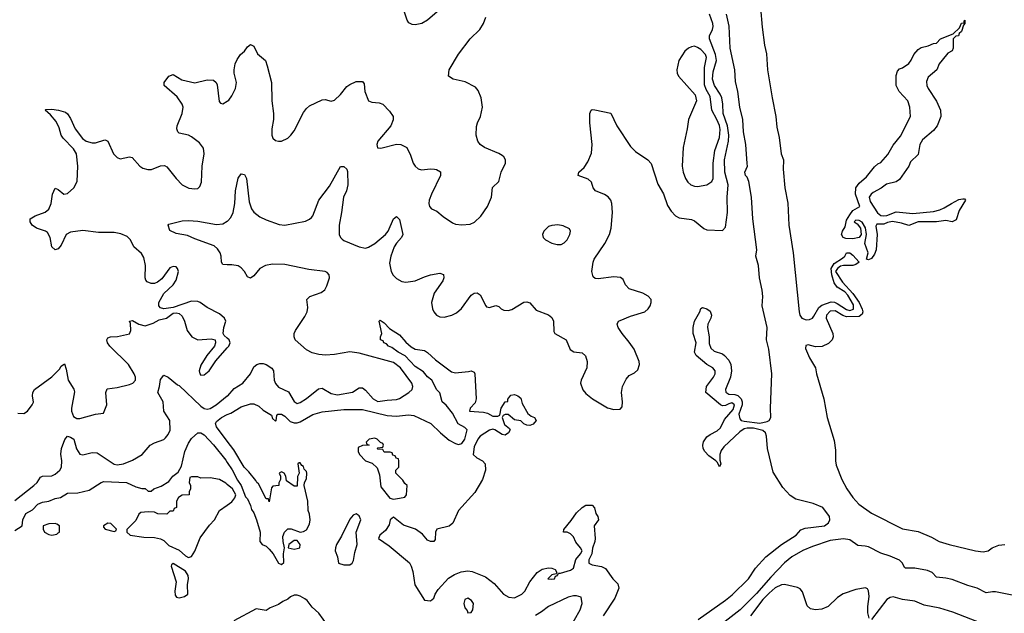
# Model space of a CAD drawing. Header units: inches. Extents: x 1771504 to 1971212, y 471788 to 643615.
# Tile 500 of 587: x 1878662 to 1885006, y 622527 to 626354. Entities that reach past the tile are written whole.
import ezdxf

# ---------------------------------------------------------------- set-up
doc = ezdxf.new("R2010")
doc.units = ezdxf.units.IN
doc.header["$MEASUREMENT"] = 0
doc.layers.add('B8672', color=7, linetype='Continuous')
doc.layers.add('B8682', color=7, linetype='Continuous')

msp = doc.modelspace()

# ---------------------------------------------------------------- linework, layer by layer
at = {"layer": 'B8672', "color": 5}
for points, elevation in [([(1880000, 624300.9), (1879979, 624319), (1879974, 624330), (1879978.4, 624370), (1879989.3, 624410), (1879982.7, 624430), (1879950, 624458), (1879870, 624498.7), (1879824.5, 624530), (1879810, 624537.2), (1879770, 624539.1), (1879650, 624499.3), (1879590, 624489), (1879570, 624495.3), (1879559, 624510), (1879558, 624530), (1879591.3, 624588.7), (1879650, 624643.8), (1879670, 624674.8), (1879684.5, 624730), (1879679.3, 624750), (1879670, 624761.2), (1879650, 624762.7), (1879630, 624755.1), (1879577, 624683), (1879550, 624660.9), (1879530, 624654), (1879510, 624653.6), (1879483.5, 624663.5), (1879474, 624674), (1879471.6, 624690), (1879472.9, 624770), (1879461.6, 624821.6), (1879446.7, 624846.7), (1879396.9, 624890), (1879375.5, 624935.5), (1879355.3, 624955.3), (1879312.9, 624972.9), (1879270, 624981.1), (1879170, 624982), (1879070, 624995.8), (1878990, 624983.5), (1878962, 624970), (1878930, 624899.5), (1878910, 624877), (1878890, 624869.4), (1878870, 624889), (1878857.6, 624950), (1878841.2, 624981.2), (1878828.7, 624990), (1878770, 625009.5), (1878742.7, 625030), (1878729.5, 625050), (1878729.7, 625070.3), (1878761.2, 625090), (1878826.6, 625113.4), (1878850, 625132.7), (1878864.5, 625170), (1878873.3, 625230), (1878890, 625267.3), (1878910, 625259.1), (1878946.8, 625230), (1878970, 625233.7), (1879011.1, 625270), (1879033.3, 625310), (1879037.2, 625410), (1879029.3, 625490), (1879010, 625521.8), (1878941.4, 625590), (1878929.8, 625610), (1878916.1, 625656.1), (1878897.3, 625697.3), (1878861.3, 625741.3), (1878826.6, 625770), (1878830, 625776), (1878870, 625777), (1878911.5, 625771.5), (1878957.3, 625757.3), (1878970, 625746.8), (1878990, 625717.3), (1879020.7, 625650), (1879067.3, 625587.3), (1879090, 625571), (1879130, 625560.2), (1879150, 625559.7), (1879210, 625580.3), (1879218, 625578), (1879230.2, 625570.2), (1879267.2, 625490), (1879290, 625465.3), (1879310, 625457), (1879370, 625470.4), (1879386.4, 625466.4), (1879437, 625410), (1879456.3, 625396.3), (1879487.2, 625387.2), (1879511.1, 625388.9), (1879570, 625412.6), (1879594.3, 625414.3), (1879610, 625406), (1879669.5, 625329.5), (1879710, 625289.2), (1879751.2, 625268.8), (1879790, 625263.1), (1879810, 625266.4), (1879822.4, 625277.6), (1879833.9, 625306.1), (1879838.7, 625410), (1879850.7, 625490), (1879845.6, 625525.6), (1879820.9, 625560.9), (1879770, 625599.7), (1879750, 625609.6), (1879690, 625622.7), (1879681.2, 625630), (1879675.1, 625650), (1879677.6, 625670), (1879709.8, 625750), (1879714.8, 625790), (1879708.7, 625810), (1879676.4, 625856.4), (1879592.3, 625930), (1879592.3, 625950), (1879622.7, 625990), (1879650, 626001.6), (1879706.6, 625966.6), (1879790, 625947.2), (1879870, 625965.3), (1879910, 625963), (1879927.3, 625950), (1879933.8, 625933.8), (1879947.4, 625827.4), (1879955.5, 625815.5), (1879970, 625810.5), (1880000, 625829.1)], 280), ([(1880000, 624774.3), (1879970, 624775.1), (1879962, 624790), (1879960.2, 624830), (1879954.6, 624850), (1879937.5, 624877.5), (1879915.4, 624895.4), (1879790, 624940.2), (1879742.6, 624962.6), (1879670, 624976.3), (1879630, 624994), (1879619.3, 625030), (1879623.6, 625036.4), (1879710, 625058), (1879750, 625060.3), (1879810, 625055.6), (1879930, 625033.8), (1879970, 625038.4), (1880000, 625054.4)], 260), ([(1878650, 623816.3), (1878690, 623815.5), (1878712, 623830), (1878743.6, 623870), (1878751, 623889), (1878745.1, 623930), (1878747.2, 623950), (1878758, 623970), (1878868.7, 624051.3), (1878918.7, 624101.3), (1878930, 624120.4), (1878950, 624134.8), (1878961.8, 624101.8), (1878975.5, 624030), (1879011.1, 623971.1), (1879015.3, 623955.3), (1878996.8, 623850), (1878997.1, 623830), (1879010, 623796), (1879030, 623783.8), (1879050, 623783.7), (1879150.4, 623810.4), (1879203.1, 623816.9), (1879223.1, 623870), (1879216.3, 623950), (1879225.6, 623974.4), (1879290, 623982), (1879370, 624001.5), (1879391.8, 624010), (1879407.8, 624030), (1879408, 624050), (1879399.7, 624070), (1879363, 624130), (1879242.4, 624250), (1879227.8, 624270), (1879223.6, 624290), (1879230, 624302.8), (1879248, 624310), (1879291.4, 624311.4), (1879370.6, 624329.4), (1879378.4, 624350), (1879375.8, 624395.8), (1879370, 624410.8), (1879390, 624413.6), (1879430, 624390.2), (1879470, 624380.3), (1879522, 624398), (1879560.2, 624419.8), (1879608, 624430), (1879650, 624462.8), (1879670, 624464), (1879690, 624459.1), (1879710, 624442.8), (1879724.4, 624410), (1879740.4, 624350), (1879770.4, 624310), (1879810, 624290.2), (1879896.1, 624296.1), (1879922, 624290), (1879924, 624270), (1879916.3, 624250), (1879867.2, 624190), (1879830, 624126), (1879818.7, 624090), (1879823, 624070), (1879830, 624063), (1879850, 624064.4), (1879882, 624090), (1879925.2, 624154.8), (1880000, 624239.2)], 280), ([(1878630, 623255.2), (1878753.5, 623350), (1878774, 623370), (1878795.5, 623404.4), (1878809, 623411), (1878870, 623413.3), (1878890, 623422.9), (1878920.5, 623450), (1878931.5, 623470), (1878934.3, 623510), (1878927.7, 623552.3), (1878931.1, 623590), (1878952.9, 623647.1), (1878970, 623668), (1878990, 623663.5), (1879010.2, 623650), (1879027.5, 623587.5), (1879050, 623552.9), (1879070, 623549.4), (1879130, 623562.8), (1879160.4, 623560.5), (1879270, 623488.1), (1879290, 623485), (1879330, 623491.5), (1879390, 623514.6), (1879452, 623550), (1879502, 623610), (1879530, 623626.5), (1879590, 623648.3), (1879601.9, 623658.1), (1879619.4, 623680.6), (1879631.5, 623708.5), (1879629.8, 623770), (1879590.6, 623830), (1879586.8, 623890), (1879552, 623950), (1879563.9, 623990), (1879570, 624034), (1879590, 624062), (1879618, 624050), (1879679, 623999), (1879690, 623994.7), (1879830, 623862.8), (1879850, 623848.2), (1879870, 623842.7), (1879890, 623847.2), (1879928.2, 623870), (1880000, 623928.2)], 260), ([(1880000, 623636.5), (1879929.2, 623730), (1879924.5, 623750), (1879930, 623763.1), (1879962.6, 623790), (1880000, 623807.9)], 240), ([(1878630, 623061), (1878678, 623090), (1878682, 623130), (1878701.2, 623170), (1878744.9, 623195.1), (1878779, 623230), (1878810, 623244), (1878849.6, 623250.3), (1878890, 623266.8), (1878925.6, 623274.4), (1878970, 623300.7), (1879037, 623303), (1879110, 623321), (1879188, 623370), (1879204.1, 623375.9), (1879350, 623370.3), (1879410, 623342), (1879450, 623331.3), (1879470, 623331.3), (1879490, 623314), (1879510, 623314), (1879526, 623330), (1879574, 623346), (1879623.7, 623376.3), (1879649.3, 623410), (1879682.5, 623437.5), (1879703.9, 623476.1), (1879726.2, 623570), (1879750, 623623.8), (1879770, 623654.8), (1879809, 623690), (1879828.4, 623691.5), (1879850, 623678), (1879910, 623613.6), (1879990, 623514.2), (1880000, 623499.3)], 240), ([(1880000, 623358), (1879990, 623366.6), (1879950, 623389.5), (1879890, 623400.9), (1879830, 623398), (1879810, 623406), (1879770, 623406), (1879758, 623402), (1879754, 623370), (1879762, 623350), (1879762, 623330), (1879754, 623310), (1879754, 623290), (1879710, 623288), (1879685.4, 623274.6), (1879672, 623250), (1879671.6, 623208.4), (1879658, 623202), (1879650, 623186), (1879630, 623186), (1879610, 623166), (1879552.7, 623167.3), (1879530, 623178), (1879490, 623182), (1879443.6, 623176.4), (1879430, 623166), (1879410, 623126), (1879352.7, 623067.3), (1879352, 623050), (1879374, 623030), (1879462, 623018), (1879530, 623016), (1879570, 623006.8), (1879590, 622996), (1879623.9, 622963.9), (1879690, 622933.4), (1879730, 622898), (1879750, 622887), (1879770, 622892.7), (1879790, 622928.2), (1879825.6, 623014.4), (1879884.4, 623095.6), (1879917.6, 623130), (1879949.2, 623190.8), (1880000, 623224.7)], 240)]:
    msp.add_lwpolyline(points, dxfattribs=dict(at, elevation=elevation))
at = {"layer": 'B8672', "color": 5, "elevation": 240}
for points in [[(1878890, 623105.2), (1878850, 623104), (1878814, 623090), (1878814, 623070), (1878822, 623050), (1878850, 623034.8), (1878870, 623030.7), (1878902, 623038), (1878910, 623044.7), (1878918, 623050), (1878918, 623090), (1878901.2, 623101.2)], [(1879230, 623108), (1879202, 623090), (1879202, 623082), (1879214, 623070), (1879270, 623054), (1879282, 623058), (1879286, 623070), (1879250, 623106)], [(1879650, 622848.7), (1879640.7, 622839.3), (1879638.8, 622830), (1879671, 622730), (1879662.8, 622670), (1879664.2, 622644.2), (1879671.9, 622631.9), (1879690, 622625.8), (1879723.9, 622636.1), (1879745.2, 622650), (1879742.7, 622710), (1879749.3, 622750.7), (1879747, 622770), (1879730, 622799.6)]]:
    msp.add_lwpolyline(points, close=True, dxfattribs=at)
at = {"layer": 'B8682', "color": 5}
for points, elevation in [([(1881396.9, 626443.1), (1881290, 626351.5), (1881253.4, 626330), (1881210, 626319.7), (1881190, 626323), (1881170, 626334.5), (1881158.7, 626350), (1881142.3, 626402.3)], 280), ([(1883435.1, 626430), (1883446, 626306), (1883460.3, 626190), (1883474.1, 626134.1), (1883481.2, 626030), (1883509.5, 625849.5), (1883534.4, 625730), (1883540.5, 625660.5), (1883554.8, 625594.8), (1883567.2, 625490), (1883582.3, 625450), (1883580.7, 625390), (1883592.7, 625270), (1883610.9, 625170.9), (1883617.4, 625030), (1883645.8, 624850), (1883684.6, 624470), (1883689.1, 624449.1), (1883702, 624430), (1883730, 624419.2), (1883750, 624420.4), (1883769.3, 624430.7), (1883778.3, 624441.7), (1883810, 624498.6), (1883830, 624513.8), (1883890, 624535), (1883912.4, 624532.4), (1883930, 624523.9), (1883990, 624484.8), (1884010, 624479.5), (1884033.2, 624486.8), (1884034.9, 624514.9), (1883997.3, 624577.3), (1883978.6, 624598.6), (1883929.4, 624629.4), (1883910, 624656.9), (1883894.7, 624710), (1883891.2, 624750), (1883910, 624782.4), (1883963.8, 624816.2), (1883978.7, 624830), (1883990, 624851), (1884010, 624850.5), (1884030, 624836.3), (1884070.6, 624790), (1884050, 624775.1), (1884031, 624770), (1883970, 624768.9), (1883950, 624764.2), (1883931.7, 624750), (1883917.8, 624730), (1883962.4, 624662.4), (1884030, 624588.8), (1884070, 624531.5), (1884090, 624488.4), (1884094.6, 624470), (1884090, 624455.8), (1884070, 624441.2), (1883990, 624439.1), (1883966.1, 624446.1), (1883916.4, 624476.4), (1883884.2, 624475.8), (1883860.7, 624450), (1883858.4, 624430), (1883900.1, 624330), (1883903.6, 624310), (1883896.8, 624290), (1883872.8, 624267.2), (1883832.9, 624247.1), (1883790, 624244.3), (1883742, 624258), (1883727, 624253), (1883725.4, 624234.5), (1883750, 624173.6), (1883789, 624109), (1883795.8, 624070), (1883843.7, 623910), (1883865.5, 623790), (1883910, 623641.6), (1883918.6, 623578.6), (1883917.3, 623510), (1883922.1, 623482.1), (1883959.6, 623390), (1883990.9, 623330), (1884030, 623272.5), (1884068.3, 623230), (1884150, 623173.2), (1884350, 623071.7), (1884450, 623054), (1884537, 623017), (1884587.2, 622990), (1884650.4, 622970), (1884821, 622930), (1884870, 622924.2), (1884902, 622930), (1884928, 622950), (1884970, 622966), (1885010, 622970.8)], 240), ([(1880000, 625054.4), (1880003.7, 625056.3), (1880022.4, 625077.6), (1880037.8, 625110), (1880048.9, 625170), (1880052.8, 625250), (1880070, 625331.3), (1880090, 625361), (1880110, 625356), (1880123, 625330), (1880140.5, 625180.5), (1880154.8, 625134.8), (1880170, 625112.4), (1880210, 625083.6), (1880250, 625064.4), (1880334.4, 625034.4), (1880370, 625029.2), (1880504, 625056), (1880530, 625067.4), (1880542, 625078), (1880551.9, 625090), (1880589, 625190), (1880658.5, 625281.5), (1880730, 625407.7), (1880750, 625407.7), (1880770, 625390.7), (1880775.1, 625375.1), (1880776.9, 625290), (1880768.5, 625251.5), (1880749.2, 625210), (1880736.5, 625110), (1880720.2, 625030), (1880721.2, 624970), (1880729.4, 624950), (1880739.8, 624939.8), (1880751.3, 624931.3), (1880850, 624889.3), (1880890, 624882), (1880910, 624887.7), (1880950, 624911.8), (1881019.3, 624970), (1881036.4, 624990), (1881069.7, 625070), (1881090, 625085.5), (1881110, 625066), (1881131.4, 624970), (1881123.2, 624950), (1881090, 624913.5), (1881075.8, 624890), (1881052.6, 624830), (1881045, 624785), (1881054.9, 624730), (1881067.8, 624707.8), (1881090, 624684.6), (1881125.1, 624665.1), (1881150, 624660.7), (1881210, 624671), (1881270, 624697.1), (1881310, 624709.1), (1881370, 624719.5), (1881392.2, 624712.2), (1881395.8, 624690), (1881388.7, 624670), (1881332.4, 624590), (1881314.9, 624530), (1881321.5, 624490), (1881330.3, 624470), (1881348.5, 624448.5), (1881370, 624437.8), (1881396.5, 624436.5), (1881446.6, 624450), (1881476.2, 624463.8), (1881509, 624491), (1881570, 624577.1), (1881590, 624590.6), (1881610, 624594), (1881630, 624581), (1881664.9, 624510), (1881670, 624502.8), (1881680.5, 624500.5), (1881690, 624499.1), (1881730, 624510.4), (1881750, 624504.9), (1881764.9, 624490), (1881782, 624482), (1881810, 624479.2), (1881833.8, 624486.2), (1881910, 624532.2), (1881930, 624534.7), (1881949, 624529), (1881990, 624481.3), (1882070.2, 624450.2), (1882090, 624433), (1882100.4, 624410), (1882103.5, 624343.5), (1882110.5, 624330.5), (1882184, 624290), (1882207.9, 624227.9), (1882233.1, 624213.1), (1882286.5, 624206.5), (1882307, 624187), (1882317.3, 624150), (1882316.5, 624110), (1882279, 624030), (1882275.8, 624010), (1882290, 623967.6), (1882310, 623943.6), (1882352.9, 623910), (1882450, 623851.8), (1882490, 623840.2), (1882530, 623843.1), (1882542.9, 623857.1), (1882546.6, 623890), (1882538.8, 623950), (1882546.8, 623990), (1882570, 624035.5), (1882590, 624060.5), (1882622.9, 624077.1), (1882644.1, 624095.9), (1882656, 624130), (1882652.7, 624150), (1882621.3, 624230), (1882590, 624275.4), (1882543.1, 624330), (1882517.6, 624370), (1882512.3, 624390), (1882521.2, 624410), (1882530, 624415.5), (1882597.1, 624442.9), (1882690, 624470.4), (1882711, 624489), (1882725.1, 624510), (1882731.6, 624530), (1882731.6, 624550), (1882711.9, 624571.9), (1882677.2, 624590), (1882590, 624619.5), (1882565.4, 624645.4), (1882550, 624679.3), (1882532.7, 624692.7), (1882490, 624696.3), (1882390, 624682.7), (1882370, 624685.2), (1882357.2, 624697.2), (1882349.4, 624730), (1882356.2, 624790), (1882364.2, 624810), (1882432.6, 624910), (1882463.1, 624970), (1882473.8, 625010), (1882482.4, 625110), (1882477.8, 625170), (1882469.8, 625190), (1882452.7, 625212.7), (1882430, 625227.6), (1882372.3, 625250), (1882357.6, 625270), (1882346.2, 625306.2), (1882325.8, 625325.8), (1882261.2, 625350), (1882263.7, 625370), (1882298.2, 625401.8), (1882322.6, 625437.4), (1882345.6, 625494.4), (1882351.3, 625550), (1882335.1, 625690), (1882336, 625750), (1882344, 625770), (1882350, 625774), (1882366.8, 625773.2), (1882470, 625750.8), (1882508.5, 625670), (1882597.2, 625537.2), (1882630, 625504), (1882710, 625450.8), (1882730, 625427.3), (1882774.2, 625294.2), (1882810, 625230.4), (1882836.4, 625156.4), (1882859.5, 625119.5), (1882888.4, 625088.4), (1882910, 625075.9), (1882990, 625066), (1883010, 625058), (1883070, 625006.7), (1883090, 624999.5), (1883190, 624994.8), (1883210, 625016), (1883221.9, 625110), (1883219.7, 625210), (1883226.3, 625290), (1883204.5, 625370), (1883203, 625450), (1883229, 625570), (1883231.6, 625610), (1883222.5, 625670), (1883193.7, 625750), (1883192.5, 625810), (1883185.8, 625850), (1883174.8, 625874.8), (1883138.6, 625930), (1883126.4, 625970), (1883130, 626018), (1883151.6, 626090), (1883145.1, 626130), (1883106.4, 626230), (1883107.5, 626250), (1883126, 626290), (1883130.3, 626310), (1883128.3, 626330), (1883106.2, 626390)], 260), ([(1880000, 625829.1), (1880010, 625835.3), (1880030, 625862), (1880052.8, 625910), (1880058.7, 625950), (1880045.1, 626010), (1880045.1, 626030), (1880051.5, 626070), (1880062.6, 626097.4), (1880084, 626130), (1880109.6, 626150.4), (1880130, 626178.8), (1880150, 626193.4), (1880170, 626182.8), (1880194.4, 626134.4), (1880246.8, 626090), (1880257.3, 626057.3), (1880283.7, 625950), (1880287.4, 625830), (1880297.8, 625750), (1880297.8, 625710), (1880286.7, 625650), (1880286.5, 625610), (1880293.7, 625590), (1880310, 625576), (1880330, 625570.2), (1880350, 625571.4), (1880389, 625591), (1880409.7, 625610), (1880430, 625637.1), (1880490, 625754.9), (1880510, 625781.6), (1880530, 625798.4), (1880610, 625837.6), (1880630, 625838.4), (1880670, 625828.5), (1880690, 625835.3), (1880730, 625871.8), (1880770, 625922.3), (1880790, 625936.5), (1880830, 625954.9), (1880870, 625954.8), (1880880.7, 625940.7), (1880886.4, 625890), (1880910, 625830.7), (1880930, 625822), (1880977.3, 625817.3), (1881001, 625810), (1881045.1, 625765.1), (1881068, 625730), (1881068.1, 625708.1), (1881054, 625670), (1880970.3, 625570), (1880963.6, 625550), (1880967.2, 625527.2), (1880990, 625524.9), (1881090, 625552), (1881118, 625550), (1881156, 625530), (1881179.9, 625479.9), (1881197.1, 625430), (1881210.5, 625410), (1881230, 625392.7), (1881250, 625386.3), (1881310, 625392.2), (1881334, 625390), (1881347.9, 625387.9), (1881373.2, 625373.2), (1881372.7, 625350), (1881315.3, 625230), (1881300.9, 625190), (1881298.9, 625170), (1881303.1, 625150), (1881315.1, 625135.1), (1881350, 625119.2), (1881390, 625084.9), (1881450, 625044.9), (1881470, 625036.5), (1881511.5, 625031.5), (1881564, 625036), (1881592, 625048), (1881633.8, 625086.2), (1881676.4, 625150), (1881702.7, 625210), (1881708.8, 625271.2), (1881750, 625311), (1881764.7, 625370), (1881793, 625430), (1881791.6, 625450), (1881780.7, 625470), (1881770, 625478.7), (1881750, 625491.2), (1881656, 625530), (1881629.4, 625550), (1881614.5, 625570), (1881603.7, 625610), (1881605.4, 625665.4), (1881611.8, 625690), (1881631.8, 625730), (1881644, 625790), (1881636, 625850), (1881617.1, 625897.1), (1881598, 625918), (1881532.9, 625952.9), (1881455.3, 625970), (1881426, 625990), (1881429.5, 626030), (1881488.4, 626131.6), (1881564.7, 626230), (1881626.6, 626290), (1881651.4, 626328.6), (1881665.1, 626370)], 280), ([(1883032.8, 622487.2), (1883210, 622611), (1883253.3, 622646.7), (1883357.9, 622750), (1883402.3, 622817.7), (1883470.4, 622890), (1883570, 622970), (1883665.2, 623030), (1883695.7, 623064.3), (1883723.5, 623076.5), (1883847, 623090), (1883872.7, 623110), (1883882.2, 623130), (1883879.2, 623150), (1883836.9, 623210), (1883774.8, 623234.8), (1883662.4, 623262.4), (1883625.6, 623285.6), (1883578.1, 623338.1), (1883516.7, 623436.7), (1883481.1, 623590), (1883473.5, 623670), (1883466.5, 623690), (1883450, 623705.5), (1883390, 623721.4), (1883350, 623721.5), (1883330, 623716.1), (1883302.7, 623697.3), (1883199.1, 623600.9), (1883182.5, 623577.5), (1883172.1, 623550), (1883173.4, 623513.4), (1883179.6, 623490), (1883170, 623472), (1883158.6, 623498.6), (1883148, 623510), (1883102.4, 623542.4), (1883076.7, 623570), (1883066.3, 623590), (1883062.7, 623610), (1883067.8, 623632.2), (1883090, 623663.9), (1883110, 623679.6), (1883156.9, 623703.1), (1883176.8, 623723.2), (1883203.6, 623776.4), (1883258.4, 623841.6), (1883267.2, 623870), (1883250, 623883.1), (1883230, 623878), (1883210, 623865.6), (1883190, 623864.5), (1883176.8, 623870), (1883083, 623950), (1883086.9, 623990), (1883131.6, 624050), (1883142.9, 624070), (1883143.8, 624090), (1883128.6, 624108.6), (1883090, 624130.8), (1883021.3, 624190), (1883009.6, 624210), (1883019.8, 624270), (1883000.3, 624330), (1883000.4, 624370), (1883009.7, 624410), (1883043.7, 624470), (1883050, 624492), (1883062, 624498), (1883090, 624490.3), (1883110, 624475.3), (1883118.5, 624450), (1883114.2, 624430), (1883095.5, 624390), (1883093.8, 624370), (1883104.7, 624310), (1883105.4, 624265.5), (1883115.3, 624235.3), (1883136.4, 624216.4), (1883190, 624199.5), (1883203.2, 624190), (1883230, 624159.7), (1883243.5, 624130), (1883247.6, 624090), (1883242.5, 624050), (1883210.1, 623970), (1883211.8, 623951.8), (1883230, 623939.4), (1883270, 623937.3), (1883290, 623930.6), (1883310.5, 623910), (1883317.6, 623890), (1883317.8, 623870), (1883296.4, 623810), (1883301.4, 623781.4), (1883310.7, 623770.7), (1883330, 623764.8), (1883430, 623753.6), (1883477.2, 623762.8), (1883489.9, 623770.1), (1883500.8, 623790), (1883499.5, 623850), (1883509, 624070), (1883489.3, 624230), (1883473.2, 624290), (1883477.9, 624370), (1883445, 624510), (1883449.9, 624569.9), (1883446.1, 624610), (1883428.1, 624690), (1883422.5, 624770), (1883404.4, 624830), (1883412.1, 624870), (1883386.5, 625070), (1883376.3, 625210), (1883359.9, 625310), (1883350, 625338.3), (1883339.1, 625350), (1883334.7, 625370), (1883350.5, 625409.5), (1883350, 625426), (1883339.6, 625550), (1883325.9, 625630), (1883322.2, 625710), (1883302.6, 625790), (1883289.8, 625890.2), (1883275, 625955), (1883269, 626031), (1883239.4, 626170), (1883232.5, 626312.5), (1883215.3, 626390)], 240), ([(1880000, 623928.2), (1880002.2, 623930), (1880043.4, 623976.6), (1880099.7, 624010), (1880149.7, 624070), (1880170, 624115.3), (1880190, 624131.5), (1880210, 624137.3), (1880230, 624138.3), (1880250, 624132), (1880287.1, 624107.1), (1880296.9, 624090), (1880302.7, 624030), (1880310, 624007.6), (1880330, 623983.8), (1880395, 623955), (1880430, 623892.8), (1880450, 623878.8), (1880470, 623885.5), (1880510, 623912.6), (1880586.7, 623973.2), (1880610, 623977.6), (1880670, 623943.9), (1880710, 623935.1), (1880806.5, 623953.5), (1880850, 623980.7), (1880870, 623981.2), (1880890, 623966.5), (1880938.7, 623910), (1880970, 623893.1), (1881030, 623901.9), (1881090, 623904.5), (1881110, 623911.2), (1881170, 623951.1), (1881190, 623970.5), (1881196, 623990), (1881188.9, 624010), (1881116.6, 624110), (1881070, 624144.4), (1880850, 624203.1), (1880790, 624212.7), (1880690, 624195.3), (1880632.2, 624192.2), (1880590, 624196.3), (1880547, 624207), (1880510, 624224.5), (1880438, 624290), (1880429.6, 624310), (1880429.7, 624330), (1880438.9, 624350), (1880500.4, 624439.6), (1880515.3, 624470), (1880519.5, 624499.5), (1880513, 624550), (1880532, 624570), (1880605.4, 624594.6), (1880628, 624612), (1880642, 624638), (1880658.7, 624690), (1880656.8, 624710), (1880643.4, 624723.4), (1880630, 624731.2), (1880524.4, 624744.4), (1880370, 624775.7), (1880290, 624778.5), (1880246, 624770), (1880209.2, 624750.8), (1880170, 624703.6), (1880150, 624687), (1880130, 624696), (1880110, 624731.6), (1880090, 624753.3), (1880070, 624766), (1880030, 624773.5), (1880000, 624774.3)], 260), ([(1880000, 623807.9), (1880021.8, 623818.2), (1880090, 623858.8), (1880150, 623878), (1880170, 623877.6), (1880202.8, 623862.8), (1880230, 623836), (1880284.7, 623804.7), (1880290, 623782), (1880310, 623766), (1880315.3, 623770), (1880318, 623802), (1880326, 623810), (1880349.6, 623810.4), (1880370, 623798.4), (1880403.8, 623763.8), (1880430, 623754), (1880450, 623754.3), (1880470, 623761.8), (1880550, 623808.8), (1880610, 623824.8), (1880750, 623841.8), (1880870, 623841.1), (1881030, 623802), (1881090, 623797.1), (1881166.8, 623806.8), (1881201.2, 623801.2), (1881311.5, 623751.5), (1881372.4, 623690), (1881430, 623643.6), (1881470, 623620.9), (1881490, 623616), (1881510, 623622.3), (1881529.7, 623650), (1881545.6, 623710), (1881530, 623724.2), (1881487.7, 623747.7), (1881450, 623816.9), (1881410, 623869.3), (1881384, 623890), (1881369.1, 623949.1), (1881350, 623968.7), (1881317.2, 624030), (1881290, 624052.3), (1881263.5, 624083.5), (1881210, 624118.2), (1881146, 624186), (1881100.4, 624210), (1881060, 624240), (1881039.3, 624250), (1881024.9, 624264.9), (1881009.2, 624270), (1881004, 624284), (1880986, 624290), (1880986, 624310), (1880995.3, 624330), (1880978, 624410), (1880984, 624416), (1881010, 624398.8), (1881043.8, 624363.8), (1881110, 624322), (1881150, 624276), (1881184.5, 624244.5), (1881210.6, 624230.6), (1881270, 624220.4), (1881290, 624208.7), (1881340.2, 624160.2), (1881444.5, 624084.5), (1881470, 624077.8), (1881490, 624078.5), (1881554.5, 624085.5), (1881570, 624091), (1881590, 624082), (1881594.8, 624070), (1881603.8, 623910), (1881596.7, 623883.3), (1881564.9, 623850), (1881561, 623830), (1881650, 623824.1), (1881677.2, 623817.2), (1881710, 623797.1), (1881743.1, 623796.9), (1881756.4, 623803.6), (1881765.2, 623850), (1881790, 623891.3), (1881807.3, 623892.7), (1881807.3, 623907.3), (1881826.3, 623933.7), (1881850, 623937.3), (1881871, 623930), (1881890, 623914.8), (1881899.8, 623879.8), (1881935.2, 623815.2), (1881958, 623798), (1881978, 623790), (1881990.7, 623770), (1881970, 623747), (1881950, 623738), (1881930, 623739.3), (1881909.4, 623749.4), (1881890, 623768.7), (1881850, 623775.3), (1881810, 623808.7), (1881790, 623808.7), (1881778, 623802), (1881771.3, 623788.7), (1881784.9, 623744.9), (1881818, 623718), (1881822, 623710), (1881811.3, 623690), (1881790, 623675.3), (1881770, 623679), (1881724, 623710), (1881710, 623714.7), (1881690, 623708), (1881629, 623670), (1881614, 623650), (1881590, 623599.3), (1881583, 623550), (1881606.8, 623530), (1881644, 623510), (1881660.5, 623490), (1881663.8, 623450), (1881644.9, 623390), (1881595, 623305), (1881490.3, 623190), (1881452.5, 623107.5), (1881430, 623089.4), (1881350, 623068.7), (1881340.7, 623050), (1881338, 623002), (1881330.9, 622989.1), (1881310, 622989), (1881290, 622999), (1881256.6, 623036.6), (1881212.7, 623070), (1881134.6, 623094.5), (1881070, 623146.6), (1881050, 623129.3), (1881042, 623098), (1881019.5, 623060.5), (1880983.1, 623030), (1880974.4, 623010), (1881042.4, 622962.4), (1881173, 622853), (1881185.4, 622830), (1881195.9, 622795.9), (1881207, 622710), (1881270, 622612), (1881310, 622607.4), (1881330, 622624.2), (1881339.8, 622650), (1881359.4, 622680.6), (1881425.6, 622754.4), (1881463.5, 622776.5), (1881505.9, 622794.1), (1881550, 622801.1), (1881576.8, 622796.8), (1881662.8, 622762.8), (1881718.3, 622718.3), (1881779.7, 622650), (1881814, 622630), (1881850, 622626), (1881897.2, 622650), (1881917.2, 622670), (1881950, 622730.7), (1881997.2, 622790), (1882027.9, 622812.1), (1882070, 622820.7), (1882090, 622818.8), (1882112, 622810), (1882122, 622790), (1882118, 622782), (1882090, 622774), (1882064.7, 622750), (1882086.2, 622746.2), (1882108, 622750), (1882114.5, 622765.5), (1882128, 622770), (1882126, 622774), (1882130, 622774), (1882134, 622786), (1882146, 622786), (1882210, 622806), (1882230, 622818.9), (1882245.5, 622874.5), (1882276.3, 622910), (1882285.6, 622930), (1882275.1, 622950), (1882245.4, 622985.4), (1882230, 623019), (1882210, 623039), (1882190, 623049), (1882166, 623050), (1882168, 623068), (1882215.2, 623124.8), (1882250, 623175.5), (1882286.6, 623210), (1882310, 623224), (1882350, 623224.7), (1882366.4, 623206.4), (1882374.8, 623170), (1882386.8, 623150), (1882391.3, 623130), (1882362.8, 623090), (1882370.3, 623010), (1882368, 622990), (1882352.7, 622947.3), (1882348.9, 622910), (1882328.5, 622871.5), (1882328.6, 622850), (1882350, 622840.1), (1882410, 622829.2), (1882436.3, 622816.3), (1882483.1, 622750), (1882516.6, 622716.6), (1882521.5, 622690), (1882496.2, 622623.8), (1882420.6, 622510)], 240), ([(1880000, 624239.2), (1880009.6, 624250), (1880018.4, 624270), (1880012.7, 624290), (1880000, 624300.9)], 280), ([(1880000, 623499.3), (1880031.9, 623451.9), (1880065.4, 623385.4), (1880090.2, 623350), (1880118, 623278), (1880130, 623264), (1880150, 623222.8), (1880156.2, 623196.2), (1880170, 623174), (1880187.2, 623130), (1880211.4, 623050), (1880210.4, 622990), (1880224, 622970), (1880250, 622959.6), (1880270, 622940.7), (1880295.3, 622910), (1880329.2, 622849.2), (1880350, 622841.1), (1880364.5, 622855.5), (1880361, 622910), (1880368.4, 622950), (1880358.7, 622990), (1880358, 623022), (1880369.1, 623050.9), (1880390, 623072), (1880411.6, 623071.6), (1880470, 623051), (1880490, 623054.8), (1880510, 623066), (1880530, 623102), (1880534, 623130), (1880530, 623166), (1880521.2, 623190), (1880519.3, 623250), (1880495.1, 623350), (1880497.2, 623370), (1880510, 623394), (1880513.3, 623430), (1880510, 623442), (1880495.6, 623455.6), (1880490, 623473.2), (1880479, 623479), (1880470, 623498), (1880462, 623498), (1880454, 623490), (1880462, 623430), (1880451.6, 623408.4), (1880450, 623346), (1880430, 623346), (1880382, 623382), (1880378, 623410), (1880366, 623430), (1880350, 623438), (1880334, 623430), (1880342, 623410), (1880342, 623390), (1880332.7, 623367.3), (1880332, 623350), (1880292.7, 623347.3), (1880283.6, 623336.4), (1880270, 623246), (1880266, 623266), (1880250, 623264), (1880201.6, 623361.6), (1880190, 623369.6), (1880183.7, 623383.7), (1880138.9, 623438.9), (1880109.1, 623469.1), (1880041.6, 623581.6), (1880000, 623636.5)], 240), ([(1880000, 623224.7), (1880030, 623244.7), (1880049.1, 623270.9), (1880054, 623290), (1880032.7, 623330), (1880000, 623358)], 240), ([(1885162.6, 622622.6), (1884950, 622664.9), (1884930, 622665.7), (1884890, 622658), (1884830, 622689.9), (1884770, 622706.7), (1884670, 622745.1), (1884630, 622754.5), (1884570, 622760.3), (1884540.3, 622790), (1884510, 622802.4), (1884430, 622817.9), (1884370, 622817.3), (1884362.6, 622822.6), (1884350.7, 622850.7), (1884329.7, 622870), (1884270, 622895), (1884210, 622913.6), (1884130, 622954.9), (1884110, 622960.8), (1884063.1, 622963.1), (1884010, 623001.1), (1883970, 623008), (1883884.1, 622995.9), (1883770, 622958.7), (1883707.3, 622932.7), (1883637.5, 622890), (1883588.7, 622851.3), (1883500.7, 622759.4), (1883410, 622654.5), (1883303.8, 622550), (1883130, 622413)], 240), ([(1884135.6, 622495.6), (1884126.1, 622530), (1884125.6, 622570), (1884134.5, 622634.5), (1884131.5, 622671.5), (1884123.8, 622683.8), (1884110.9, 622690.9), (1884050, 622679.8), (1883966.6, 622653.4), (1883930.2, 622629.8), (1883870.5, 622570), (1883830, 622554.3), (1883789.6, 622549.7), (1883756.6, 622556.6), (1883736.2, 622576.2), (1883705.1, 622665.1), (1883690, 622685.2), (1883673.3, 622693.3), (1883590, 622711.9), (1883570, 622710.5), (1883530, 622690.4), (1883490, 622657.7), (1883450, 622615.8), (1883370, 622509.8)], 260), ([(1880645, 622450), (1880590, 622527.6), (1880547.1, 622567.2), (1880514, 622610), (1880500.3, 622620.3), (1880470, 622637.7), (1880450, 622644), (1880430, 622643.4), (1880406.8, 622633.2), (1880390, 622618), (1880357.1, 622602.9), (1880330, 622582.7), (1880276.8, 622563.2), (1880250, 622545.2), (1880184.9, 622555.1), (1880042, 622478)], 240), ([(1882199.5, 622420.5), (1882274, 622550), (1882286, 622590), (1882279, 622630), (1882250, 622639.7), (1882230, 622639.3), (1882194.9, 622630), (1882070, 622570.7), (1882024.3, 622535.7), (1881986.4, 622513.6)], 240), ([(1884933.4, 622433.4), (1884674.1, 622534.1), (1884590, 622560.6), (1884490, 622580.1), (1884430, 622605.9), (1884350, 622616.4), (1884290, 622632.1), (1884270, 622629.9), (1884250, 622617), (1884150, 622486.6)], 260)]:
    msp.add_lwpolyline(points, dxfattribs=dict(at, elevation=elevation))
for points, elevation in [([(1884230, 625090.2), (1884250, 625091.6), (1884310, 625115), (1884416, 625104), (1884550, 625118.4), (1884590, 625128), (1884619.4, 625140.6), (1884665.2, 625170), (1884713.7, 625193.7), (1884739.1, 625199.1), (1884750, 625198), (1884754.8, 625190), (1884715.8, 625124.2), (1884695.3, 625064.7), (1884670, 625051.8), (1884630, 625059.6), (1884570, 625051.8), (1884450, 625049.7), (1884390, 625026.8), (1884342.5, 625042.5), (1884286.3, 625053.7), (1884253.1, 625046.9), (1884230, 625035.6), (1884185.1, 625034.9), (1884177.3, 625022.7), (1884186.2, 624970), (1884180.8, 624870), (1884170, 624842.6), (1884150, 624815.4), (1884130, 624805.3), (1884118, 624810), (1884128.4, 624850), (1884107.3, 624910), (1884118, 624970), (1884111, 625011), (1884090, 625049), (1884070, 625059.3), (1884050, 625062), (1884038, 625050), (1884056.8, 625036.8), (1884079.1, 625010), (1884083.8, 624970), (1884070.4, 624949.6), (1884030, 624940.5), (1883984.1, 624944.1), (1883968.7, 624950), (1883957.2, 624970), (1883963.7, 624990), (1883981.4, 625018.6), (1883990, 625062), (1884010, 625096), (1884030, 625122.8), (1884075.1, 625150), (1884047.5, 625230), (1884050, 625270.3), (1884070, 625300.3), (1884118.4, 625341.6), (1884170, 625406), (1884190, 625423.8), (1884210, 625433), (1884255.7, 625484.3), (1884290, 625544), (1884338, 625602), (1884400.9, 625730), (1884397.6, 625790), (1884383.5, 625830), (1884328.6, 625890), (1884310, 625929.3), (1884310, 625994), (1884317, 626023), (1884330, 626036.3), (1884350, 626044), (1884390, 626070.5), (1884406.4, 626093.6), (1884423.1, 626130), (1884450, 626162.4), (1884470, 626174.9), (1884514.5, 626185.5), (1884550, 626201), (1884570, 626202), (1884595.3, 626230), (1884676.5, 626263.5), (1884718, 626302), (1884730, 626331.3), (1884747.3, 626332.7), (1884747.3, 626347.3), (1884752, 626350), (1884752, 626330), (1884742, 626318), (1884730, 626278), (1884714.9, 626265.1), (1884710.4, 626250), (1884693.3, 626246.7), (1884677.3, 626230), (1884675.8, 626170), (1884670, 626154), (1884642, 626138), (1884632.9, 626127.1), (1884586.8, 626070), (1884570.4, 626029.6), (1884515.9, 625984.1), (1884505.2, 625954.8), (1884507.3, 625930), (1884515.8, 625910), (1884570, 625828.5), (1884595.7, 625770), (1884596.4, 625730), (1884574.3, 625670), (1884550, 625639.8), (1884479.8, 625580.2), (1884461.6, 625550), (1884450, 625485.3), (1884401.7, 625438.3), (1884390, 625409.6), (1884330, 625324.4), (1884310, 625308.7), (1884247.1, 625292.9), (1884212.9, 625267.1), (1884160, 625240), (1884147.6, 625230), (1884135, 625210), (1884142.5, 625182.5), (1884189.5, 625109.5), (1884210, 625092.2)], 240), ([(1883010, 626182.6), (1882990, 626179.7), (1882970.2, 626169.8), (1882947, 626150), (1882908.8, 626090), (1882895.5, 626030), (1882898, 626010), (1882907.7, 625990), (1883013.4, 625870), (1883022.4, 625830), (1882970.2, 625709.8), (1882963.2, 625650), (1882936.9, 625530), (1882930.2, 625410), (1882937.2, 625370), (1882951.6, 625330), (1882967, 625307), (1882986.4, 625290), (1883010, 625280.9), (1883030, 625279), (1883090, 625289.1), (1883122, 625310), (1883130.5, 625329.5), (1883130.7, 625430), (1883140.5, 625510), (1883170, 625594.6), (1883174.8, 625645.2), (1883170, 625670.8), (1883153.7, 625710), (1883121.1, 625770), (1883110, 625859.3), (1883084.3, 625904.3), (1883074.8, 625934.8), (1883073.3, 626046.7), (1883087.7, 626110), (1883081.6, 626130), (1883050, 626161.4), (1883030, 626175.6)], 280), ([(1882130, 625032.1), (1882090, 625028), (1882070, 625019.6), (1882039.5, 624990), (1882030.4, 624970), (1882034.4, 624950), (1882050, 624934.4), (1882090, 624914), (1882124.8, 624904.8), (1882150, 624905.3), (1882170, 624914.9), (1882190, 624934), (1882207.3, 624970), (1882211.8, 624990), (1882204.8, 625004.8), (1882164.6, 625024.6)], 280), ([(1880950, 623655.3), (1880914, 623650), (1880894, 623630), (1880898, 623618), (1880914, 623610), (1880870, 623608.7), (1880844, 623596), (1880842, 623570), (1880850.7, 623550), (1880890, 623510.6), (1880934, 623494), (1880964.8, 623464.8), (1880979.6, 623419.6), (1880990, 623341.3), (1881046, 623270), (1881070, 623262.7), (1881110, 623268.9), (1881144, 623276), (1881155.3, 623290), (1881158, 623350), (1881143.1, 623363.1), (1881130, 623386), (1881086, 623430), (1881086, 623450), (1881106, 623470), (1881106, 623510), (1881102, 623522), (1881087.3, 623527.3), (1881082, 623542), (1881067.3, 623547.3), (1881062, 623562), (1881050, 623566), (1881010, 623566), (1881002, 623582), (1880970, 623586), (1880966, 623590), (1880970, 623594), (1881002, 623598), (1881006, 623610), (1881002, 623622), (1880987.3, 623627.3), (1880966, 623650)], 240), ([(1880830, 623169.3), (1880810, 623160.7), (1880790, 623133.6), (1880735.5, 623024.5), (1880703.1, 622970), (1880696.5, 622950), (1880695.8, 622930), (1880710.6, 622890), (1880716, 622850), (1880750, 622839.5), (1880790, 622839.5), (1880804.5, 622850), (1880812.8, 622867.2), (1880821.2, 622918.8), (1880836.3, 622970), (1880829.5, 623050), (1880861.2, 623130), (1880850, 623155.3)], 240), ([(1880450, 622995.3), (1880430, 622995.3), (1880396, 622970), (1880391.3, 622950), (1880430, 622940.5), (1880450, 622944.9), (1880468, 622950), (1880468.7, 622970)], 240), ([(1881550, 622623.7), (1881530, 622617), (1881523.9, 622590), (1881530, 622563), (1881545, 622544.9), (1881550, 622530.8), (1881570, 622531.3), (1881581.2, 622550), (1881585.2, 622590), (1881572.7, 622610)], 240)]:
    msp.add_lwpolyline(points, close=True, dxfattribs=dict(at, elevation=elevation))

doc.saveas('drawing.dxf')
